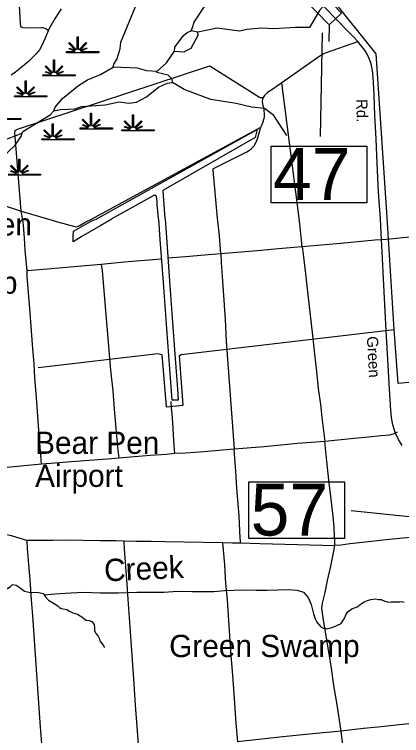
# Model space of a CAD drawing. Extents: x 2104537 to 2336408, y 34176 to 229611.
# Drawn here: x 2195951 to 2206373, y 123300 to 142726 of the extents above; entities that cross this region are included whole.
import ezdxf

# ---------------------------------------------------------------- set-up
doc = ezdxf.new("R2010")
doc.units = 0
for name, color, linetype in [('Exist Aviation Commercial or Municipal Label', 7, 'Continuous'), ('Exist Aviation Commercial or Municipal Perimeter Paved', 7, 'Continuous'), ('Exist Hydrographic Creek Single Shore', 7, 'Continuous'), ('Exist Hydrographic Misc Water Feature', 7, 'Continuous'), ('Exist Hydrographic Swamp CELL', 7, 'Continuous'), ('Exist Hydrographic Swamp Label', 7, 'Continuous'), ('Exist Road Non-System Type 51', 7, 'Continuous'), ('Exist Road Primary NC Attributed', 7, 'Continuous'), ('Exist Road Primary NC Label', 7, 'Continuous'), ('Exist Road Primary NC Structure Standard Bridge CELL', 7, 'Continuous'), ('Exist Road Primary NC Structure Standard Bridge Number Label', 7, 'Continuous'), ('Exist Road Secondary Type 51 Attributed', 7, 'Continuous'), ('Old_Level_32', 7, 'Continuous')]:
    doc.layers.add(name, color=color, linetype=linetype)

msp = doc.modelspace()

# ---------------------------------------------------------------- linework, layer by layer
at = {"layer": 'Exist Aviation Commercial or Municipal Perimeter Paved'}
for points in [[(2198132, 137206), (2202488, 139626), (2202430, 139410), (2199946, 137983), (2200001, 137219)], [(2199825, 137218), (2199808, 137430), (2199793, 137616), (2199790, 137660), (2199780, 137779), (2199778, 137794), (2199774, 137811), (2199771, 137822), (2199766, 137832), (2199763, 137838), (2199761, 137841), (2199754, 137848), (2199749, 137852), (2199744, 137855), (2199737, 137858), (2199737, 137858), (2199729, 137860), (2199723, 137859), (2199684, 137837), (2198554, 137209)], [(2198553, 137205), (2198274, 137040), (2197749, 136737), (2197530, 136603), (2197533, 136759), (2197542, 136891), (2197810, 137040), (2198003, 137146), (2198113, 137202)], [(2200010, 137214), (2200043, 136713), (2200115, 135676), (2200189, 134667), (2200270, 133578), (2200339, 132644), (2200360, 132337), (2200198, 132333), (2200133, 133183), (2200055, 134261), (2199970, 135390), (2199876, 136663), (2199839, 137213)]]:
    msp.add_lwpolyline(points, dxfattribs=at)
at = {"layer": 'Exist Hydrographic Creek Single Shore'}
msp.add_line((2200886, 142251), (2200711, 142284), dxfattribs=at)
for points in [[(2200711, 142284), (2200744, 142375), (2200793, 142518), (2201122, 143021), (2201479, 143338), (2201701, 143616), (2201792, 143782), (2201849, 144000), (2201847, 144325), (2201658, 145015), (2201503, 145880), (2201478, 145887), (2201375, 146296), (2200959, 147393), (2200874, 147658)], [(2204493, 143163), (2204305, 142993), (2204166, 142828), (2203896, 142378), (2203518, 142370), (2202935, 142339), (2202610, 142355), (2202210, 142320), (2202011, 142275), (2201410, 142356), (2200886, 142251)], [(2200256, 141732), (2200272, 141846), (2200504, 142157), (2200603, 142240), (2200711, 142284)], [(2199785, 141193), (2200042, 141421), (2200256, 141732)], [(2197010, 140125), (2197043, 140226), (2197249, 140461), (2197672, 140814), (2197921, 140963), (2198270, 141108), (2198610, 141301)], [(2199785, 141193), (2199519, 141208), (2199268, 141275), (2198610, 141301)], [(2196156, 139528), (2196181, 139570), (2196911, 140025), (2197010, 140125)], [(2193298, 138475), (2193738, 138594), (2194012, 138704), (2194254, 138732), (2194644, 138950), (2196156, 139528)], [(2195071, 127291), (2195123, 127265), (2195227, 127239), (2195323, 127216), (2195437, 127238), (2195523, 127314), (2195593, 127358), (2195651, 127356), (2195695, 127332), (2195725, 127286), (2195767, 127266), (2195834, 127306), (2195898, 127366), (2196000, 127354), (2196108, 127280), (2196226, 127194), (2196384, 127154), (2196496, 127162), (2196608, 127158), (2196728, 127127), (2196750, 127092)], [(2196750, 127092), (2197039, 127120), (2197466, 127147), (2197808, 127161), (2198268, 127147), (2198743, 127149), (2199245, 127159), (2199614, 127167), (2199980, 127162), (2200339, 127188), (2200735, 127183), (2201057, 127177), (2201316, 127182), (2201602, 127210), (2201861, 127219), (2202159, 127223), (2202459, 127221), (2202759, 127218), (2203046, 127228), (2203318, 127233), (2203562, 127216), (2203737, 127166), (2203858, 127022), (2203942, 126831), (2203999, 126583), (2204043, 126446), (2204090, 126359), (2204202, 126226), (2204260, 126195), (2204314, 126189), (2204354, 126176), (2204432, 126193), (2204492, 126215), (2204566, 126234), (2204649, 126275), (2204746, 126321), (2204811, 126417), (2204846, 126478), (2204871, 126556), (2204928, 126635), (2204983, 126680), (2205053, 126726), (2205102, 126745), (2205174, 126764), (2205224, 126793), (2205259, 126829), (2205315, 126870), (2205368, 126906), (2205454, 126941), (2205545, 126965), (2205607, 126977), (2205671, 126984), (2205755, 126969), (2205825, 126966), (2205920, 126921), (2205954, 126914), (2206020, 126896), (2206093, 126899), (2206159, 126900), (2206313, 126906), (2206367, 126909), (2206441, 126896)]]:
    msp.add_lwpolyline(points, dxfattribs=at)
at = {"layer": 'Exist Hydrographic Misc Water Feature'}
msp.add_line((2206175, 134242), (2205988, 137260), dxfattribs=at)
for points in [[(2198610, 141301), (2198626, 141386), (2198709, 141512), (2198798, 141796), (2198814, 141979), (2199387, 143382), (2199468, 143640)], [(2205988, 137260), (2205689, 141669), (2204493, 143163)], [(2200256, 141732), (2200507, 141717), (2200706, 141818), (2200895, 142169), (2200886, 142251)], [(2200204, 140890), (2200195, 140982), (2200086, 141089), (2199786, 141160), (2199785, 141193)], [(2197010, 140125), (2197193, 140167), (2197585, 140186), (2197759, 140248), (2198392, 140292), (2198766, 140370), (2199033, 140332), (2199241, 140367), (2199507, 140509), (2199830, 140769), (2200063, 140873), (2200204, 140890)], [(2203280, 139462), (2202934, 140007), (2202683, 140189), (2202333, 140228), (2201924, 140325), (2201240, 140430), (2200522, 140700), (2200204, 140890)], [(2193091, 138190), (2193949, 138170), (2194216, 138214), (2194756, 138443), (2195130, 138547), (2195429, 138699), (2195975, 139200), (2196140, 139453), (2196156, 139528)], [(2196593, 133211), (2199815, 133591), (2199915, 133566), (2200033, 132160), (2200491, 132197), (2200398, 133537), (2200440, 133569), (2206175, 134242)], [(2208292, 132974), (2206277, 132787), (2206175, 134242)], [(2196750, 127092), (2196780, 127044), (2196866, 126952), (2196954, 126894), (2197048, 126838), (2197118, 126792), (2197164, 126748), (2197210, 126722), (2197262, 126718), (2197358, 126699), (2197434, 126648), (2197524, 126603), (2197646, 126567), (2197718, 126523), (2197766, 126497), (2197814, 126461), (2197884, 126411), (2197962, 126399), (2198032, 126371), (2198094, 126295), (2198104, 126202), (2198108, 126128), (2198138, 126048), (2198206, 125974), (2198232, 125920), (2198254, 125854), (2198314, 125772), (2198352, 125722), (2198362, 125698), (2198376, 125676)]]:
    msp.add_lwpolyline(points, dxfattribs=at)
at = {"layer": 'Exist Hydrographic Swamp CELL'}
for points in [[(2197356, 141724), (2197566, 141724), (2197574, 141739), (2197421, 141798), (2197433, 141819), (2197584, 141756), (2197590, 141767), (2197412, 141945), (2197433, 141966), (2197614, 141784), (2197639, 141794), (2197639, 142126), (2197668, 142126), (2197668, 141794), (2197694, 141784), (2197875, 141966), (2197895, 141945), (2197718, 141767), (2197726, 141753), (2197889, 141827), (2197899, 141807), (2197735, 141736), (2197742, 141724), (2198226, 141724), (2198226, 141695), (2197356, 141695)], [(2196718, 141098), (2196928, 141098), (2196936, 141113), (2196783, 141172), (2196795, 141193), (2196946, 141130), (2196952, 141141), (2196774, 141320), (2196795, 141340), (2196976, 141158), (2197001, 141168), (2197001, 141500), (2197030, 141500), (2197030, 141168), (2197056, 141158), (2197237, 141340), (2197257, 141320), (2197080, 141141), (2197088, 141127), (2197251, 141201), (2197261, 141181), (2197097, 141110), (2197104, 141098), (2197588, 141098), (2197588, 141070), (2196718, 141070)], [(2195954, 140536), (2196165, 140536), (2196173, 140551), (2196020, 140610), (2196031, 140631), (2196182, 140568), (2196189, 140579), (2196011, 140758), (2196031, 140778), (2196212, 140596), (2196238, 140606), (2196238, 140938), (2196267, 140938), (2196267, 140606), (2196292, 140596), (2196473, 140778), (2196494, 140758), (2196316, 140579), (2196324, 140565), (2196488, 140639), (2196497, 140619), (2196334, 140548), (2196340, 140536), (2196824, 140536), (2196824, 140508), (2195954, 140508)], [(2197717, 139667), (2197927, 139668), (2197935, 139682), (2197782, 139741), (2197794, 139762), (2197945, 139699), (2197951, 139711), (2197773, 139889), (2197794, 139909), (2197975, 139728), (2198000, 139737), (2198000, 140069), (2198029, 140069), (2198029, 139737), (2198055, 139728), (2198236, 139909), (2198256, 139889), (2198079, 139711), (2198087, 139696), (2198250, 139771), (2198260, 139751), (2198096, 139679), (2198103, 139668), (2198587, 139667), (2198587, 139639), (2197717, 139639)], [(2198846, 139617), (2199057, 139618), (2199065, 139632), (2198912, 139691), (2198923, 139712), (2199074, 139649), (2199081, 139661), (2198903, 139839), (2198923, 139859), (2199105, 139677), (2199130, 139687), (2199130, 140019), (2199159, 140019), (2199159, 139687), (2199184, 139677), (2199365, 139859), (2199386, 139839), (2199208, 139661), (2199216, 139646), (2199380, 139721), (2199389, 139701), (2199226, 139629), (2199232, 139618), (2199716, 139617), (2199716, 139589), (2198846, 139589)], [(2196685, 139378), (2196896, 139379), (2196904, 139393), (2196751, 139453), (2196762, 139473), (2196913, 139410), (2196920, 139422), (2196742, 139600), (2196762, 139621), (2196943, 139439), (2196969, 139448), (2196969, 139780), (2196998, 139780), (2196998, 139448), (2197023, 139439), (2197204, 139621), (2197225, 139600), (2197047, 139422), (2197055, 139407), (2197219, 139482), (2197228, 139462), (2197065, 139390), (2197071, 139379), (2197555, 139378), (2197555, 139350), (2196685, 139350)]]:
    msp.add_lwpolyline(points, close=True, dxfattribs=at)
for points in [[(2195642, 139923), (2196127, 139923), (2196127, 139895), (2195257, 139895)], [(2195860, 138669), (2196042, 138487), (2196067, 138496), (2196067, 138829), (2196096, 138829), (2196096, 138496), (2196121, 138487), (2196302, 138669), (2196323, 138648), (2196145, 138470), (2196153, 138456), (2196317, 138530), (2196327, 138510), (2196163, 138439), (2196169, 138427), (2196653, 138427), (2196653, 138398), (2195783, 138398)], [(2195860, 138522), (2196011, 138459), (2196018, 138470), (2195840, 138648)], [(2195783, 138427), (2195994, 138427), (2196002, 138441), (2195849, 138501)]]:
    msp.add_lwpolyline(points, dxfattribs=at)
at = {"layer": 'Exist Road Non-System Type 51'}
for points in [[(2196867, 142282), (2196794, 142337), (2196776, 142349), (2196747, 142360), (2196714, 142364), (2196692, 142361), (2196248, 142356), (2196182, 142364), (2196165, 142371), (2196138, 142386), (2196125, 142408), (2196116, 142470), (2196000, 144614)], [(2205186, 141991), (2204316, 141681), (2204258, 141653), (2204150, 141588), (2203151, 140883)], [(2196131, 137424), (2195958, 139543), (2195960, 139570), (2195975, 139596), (2195997, 139618), (2196032, 139636), (2201212, 141338), (2201241, 141324), (2202552, 140497), (2202569, 140489), (2202582, 140486), (2202600, 140484), (2202648, 140487)], [(2203151, 140883), (2202883, 140699), (2202768, 140620), (2202740, 140596), (2202687, 140539), (2202648, 140487)], [(2203701, 136468), (2203633, 137076), (2203612, 137238), (2203151, 140883)], [(2202648, 140487), (2202630, 140438), (2202623, 140395), (2202622, 140372), (2202627, 140325), (2202666, 140145), (2202673, 140041), (2202670, 139963), (2202663, 139925), (2202635, 139827), (2202585, 139690)], [(2196131, 137424), (2196901, 137198), (2197106, 137142), (2197347, 137080), (2197573, 137014), (2197627, 137008), (2197717, 137045), (2197872, 137139), (2198006, 137205), (2202585, 139690)], [(2201503, 136279), (2201470, 136763), (2201437, 137083), (2201414, 137239), (2201297, 138533), (2201297, 138545), (2201303, 138566), (2201311, 138575), (2201344, 138597), (2202207, 139026), (2202279, 139073), (2202324, 139107), (2202366, 139146), (2202403, 139187), (2202454, 139265), (2202492, 139372), (2202585, 139690)], [(2195187, 137743), (2196131, 137424)], [(2196291, 135816), (2196241, 136376), (2196222, 136703), (2196195, 137051), (2196177, 137193), (2196131, 137424)], [(2208344, 136873), (2208154, 136853), (2207678, 136818), (2207223, 136776), (2206411, 136706), (2206063, 136673), (2205854, 136657)], [(2205854, 136657), (2205652, 136645), (2204732, 136558), (2203701, 136468)], [(2203701, 136468), (2203469, 136446), (2202964, 136405), (2202484, 136361), (2201503, 136279)], [(2203701, 136468), (2203721, 136265), (2203786, 135735), (2203848, 135174), (2203976, 134080), (2204031, 133570), (2204086, 133107), (2204132, 132649), (2204188, 132220), (2204224, 131870), (2204304, 131221)], [(2201503, 136279), (2201281, 136256), (2200560, 136199), (2200084, 136156)], [(2201503, 136279), (2201513, 136046), (2201554, 135542), (2201626, 134507), (2201655, 133926), (2201868, 131018)], [(2198287, 135993), (2197660, 135939), (2197256, 135899), (2196831, 135861), (2196291, 135816)], [(2199888, 136134), (2198913, 136051), (2198287, 135993)], [(2198287, 135993), (2198309, 135817), (2198439, 134323), (2198533, 133142), (2198604, 132585), (2198637, 132089), (2198729, 131058), (2198758, 130770)], [(2196683, 130609), (2196670, 130736), (2196643, 131072), (2196612, 131514), (2196569, 132038), (2196539, 132513), (2196501, 132938), (2196483, 133316), (2196447, 133730), (2196414, 134205), (2196376, 134687), (2196336, 135132), (2196316, 135446), (2196294, 135662), (2196291, 135816)], [(2200273, 130901), (2200248, 131115), (2200206, 131862), (2200181, 132140), (2200171, 132302)], [(2206254, 131470), (2206148, 131423), (2206052, 131396), (2205815, 131370), (2205481, 131337), (2205101, 131303), (2204304, 131221)], [(2204304, 131221), (2203573, 131165), (2202675, 131082), (2201868, 131018)], [(2204573, 128418), (2204576, 128518), (2204571, 128670), (2204558, 128904), (2204529, 129208), (2204477, 129665), (2204414, 130178), (2204339, 130864), (2204304, 131221)], [(2201868, 131018), (2201556, 130987), (2201051, 130944), (2200563, 130912), (2200273, 130901)], [(2202050, 128484), (2202029, 128616), (2201997, 129218), (2201940, 129967), (2201911, 130423), (2201884, 130760), (2201868, 131018)], [(2198758, 130770), (2198570, 130753), (2198208, 130729), (2197375, 130663), (2196927, 130625), (2196683, 130609)], [(2200273, 130901), (2200049, 130873), (2199609, 130841), (2198758, 130770)], [(2196683, 130609), (2195468, 130497), (2195142, 130470), (2194617, 130433), (2194395, 130429)], [(2208038, 128797), (2207840, 128774), (2206949, 128679), (2206515, 128629), (2206042, 128580), (2205238, 128489), (2204981, 128462), (2204743, 128432), (2204573, 128418)], [(2196283, 128555), (2195874, 128677), (2195703, 128718), (2195625, 128733), (2195369, 128726), (2194831, 128699), (2193456, 128606), (2193234, 128588)], [(2198902, 128536), (2198691, 128546), (2198251, 128548), (2197353, 128562), (2196983, 128554), (2196551, 128552), (2196283, 128555)], [(2196283, 128555), (2196293, 128341), (2196331, 127908), (2196361, 127508), (2196398, 126958), (2196433, 126525), (2196636, 123650), (2196712, 122630), (2196719, 122513)], [(2201556, 128490), (2200520, 128510), (2199996, 128517), (2199628, 128531), (2199226, 128531), (2198902, 128536)], [(2199307, 122817), (2199289, 123059), (2199258, 123545), (2199210, 124120), (2199175, 124697), (2199090, 125840), (2199061, 126348), (2199010, 126971), (2198983, 127383), (2198913, 128326), (2198902, 128536)], [(2202050, 128484), (2201818, 128484), (2201556, 128490)], [(2201556, 128490), (2201574, 128306), (2201604, 127904), (2201635, 127392), (2201675, 126953), (2201770, 125564), (2201812, 125032), (2201844, 124557), (2201913, 123632), (2201954, 123130)], [(2204573, 128418), (2204483, 128412), (2204247, 128423), (2202558, 128465), (2202050, 128484)], [(2204748, 123423), (2204639, 124128), (2204552, 124649), (2204485, 125112), (2204260, 126470), (2204227, 126732), (2204246, 126864), (2204313, 127154), (2204380, 127479), (2204467, 127864), (2204553, 128268), (2204573, 128418)], [(2208386, 123808), (2208176, 123788), (2207777, 123742), (2207329, 123698), (2206900, 123650), (2205733, 123526), (2205351, 123489), (2204748, 123423)], [(2204748, 123423), (2204078, 123357), (2203175, 123262), (2201954, 123130)], [(2205286, 118195), (2205256, 118423), (2205214, 118852), (2205152, 119430), (2205090, 120031), (2204964, 121334), (2204843, 122480), (2204782, 123119), (2204748, 123423)]]:
    msp.add_lwpolyline(points, dxfattribs=at)
at = {"layer": 'Exist Road Primary NC Attributed'}
msp.add_lwpolyline([(2206392, 131112), (2206287, 131280), (2206204, 131463), (2206140, 131667), (2206104, 131868), (2206082, 132070), (2206050, 132633), (2206016, 133265), (2205962, 134209), (2205903, 135254), (2205849, 136334), (2205833, 136651), (2205806, 137224), (2205755, 137942), (2205711, 138917), (2205699, 139151), (2205687, 139371), (2205657, 140003), (2205634, 140563), (2205616, 140893), (2205600, 141144), (2205584, 141262), (2205564, 141348), (2205532, 141449), (2205493, 141553), (2205445, 141658), (2205382, 141760), (2205304, 141863), (2205188, 142004), (2205068, 142129), (2204897, 142298), (2204645, 142562), (2204271, 142953)], dxfattribs=at)
at = {"layer": 'Exist Road Primary NC Structure Standard Bridge CELL'}
msp.add_line((2204428, 142450), (2204418, 141997), dxfattribs=at)
msp.add_lwpolyline([(2204071, 143481), (2204757, 142764), (2204422, 142444), (2203736, 143161)], close=True, dxfattribs=at)
at = {"layer": 'Exist Road Primary NC Structure Standard Bridge Number Label'}
for p, q in [((2204232, 142229), (2204185, 139435)), ((2208909, 128945), (2205018, 129355))]:
    msp.add_line(p, q, dxfattribs=at)
for points in [[(2202863, 139181), (2205440, 139181), (2205440, 137652), (2202863, 137652)], [(2202260, 130139), (2204836, 130139), (2204836, 128610), (2202260, 128610)]]:
    msp.add_lwpolyline(points, close=True, dxfattribs=at)
at = {"layer": 'Exist Road Secondary Type 51 Attributed'}
msp.add_lwpolyline([(2197209, 142877), (2197043, 142622), (2196881, 142325), (2196777, 142086), (2196677, 141872), (2196622, 141774), (2196538, 141664), (2196328, 141462), (2196117, 141275), (2195980, 141168), (2195865, 141090)], dxfattribs=at)

# ---------------------------------------------------------------- texts
at = {"layer": 'Exist Aviation Commercial or Municipal Label'}
for s, p in [('Bear Pen', (2196507, 130888)), ('Airport', (2196507, 129999))]:
    msp.add_text(s, height=600, dxfattribs=at).set_placement(p)
at = {"layer": 'Exist Hydrographic Swamp Label'}
for s, p in [('Bear Pen', (2193077, 136772)), ('Swamp', (2193358, 135202))]:
    msp.add_text(s, height=600, dxfattribs=at).set_placement(p)
at = {"layer": 'Exist Road Primary NC Label'}
for s, rotation, p in [('Rd.', 271.3575, (2205153, 140443)), ('Green', 273.205, (2205437, 134049))]:
    msp.add_text(s, height=300, rotation=rotation, dxfattribs=at).set_placement(p)
at = {"layer": 'Exist Road Primary NC Structure Standard Bridge Number Label'}
for s, p in [('47', (2202913, 137731)), ('57', (2202310, 128689))]:
    msp.add_text(s, height=1400, dxfattribs=at).set_placement(p)
at = {"layer": 'Old_Level_32'}
msp.add_text('Creek', height=600, rotation=2.6505, dxfattribs=at).set_placement((2198379, 127451))
msp.add_text('Green Swamp', height=600, dxfattribs=at).set_placement((2200117, 125414))

doc.saveas('drawing.dxf')
